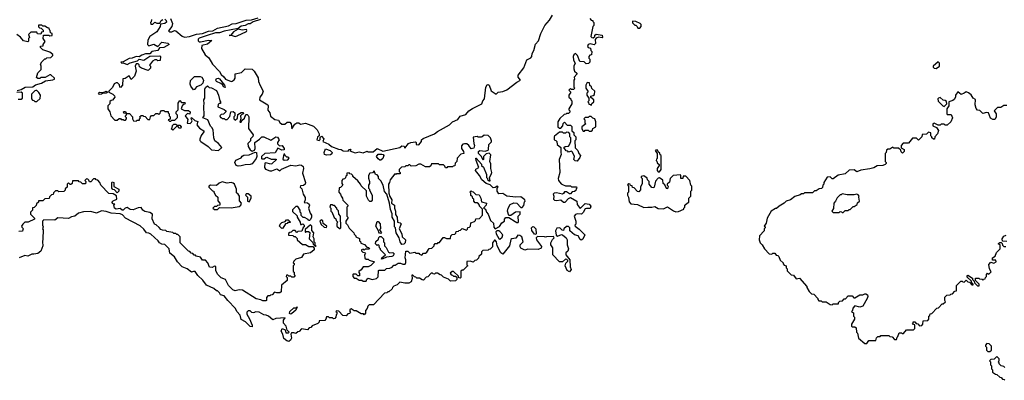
# Model space of a CAD drawing. Extents: x 2769579 to 2883812, y 684207 to 828660.
# Tile 275 of 505: x 2795272 to 2805201, y 792370 to 796004. Entities that reach past the tile are written whole.
import ezdxf

# ---------------------------------------------------------------- set-up
doc = ezdxf.new("R2010")
doc.units = 0

msp = doc.modelspace()

# ---------------------------------------------------------------- linework, layer by layer
at = {"layer": '0CON02XD'}
for points in [[(2796792, 796015), (2796814, 795965), (2796806.7, 795935), (2796771.7, 795891.7), (2796783, 795883), (2796805, 795882.5), (2796833.6, 795896.4), (2796845, 795893.3), (2796909.5, 795839.5), (2796935, 795828), (2796985, 795834), (2797055, 795860), (2797115, 795865.8), (2797175, 795888.6), (2797218.6, 795891.4), (2797265, 795919.2), (2797376.8, 795943.2), (2797415, 795964), (2797455, 795967.5), (2797555, 795998), (2797608.3, 796001.7), (2797675, 796022.5)], [(2797700, 796005), (2797626, 795984), (2797595.9, 795964.1), (2797575, 795961.2), (2797544.1, 795945.9), (2797505, 795940), (2797473.3, 795916.7), (2797335, 795889.4), (2797285, 795872.9), (2797245, 795871.4), (2797163.8, 795843.8), (2797081.7, 795818.3), (2797072.7, 795807.3), (2797072.7, 795792.7), (2797082.3, 795782.3), (2797095, 795780), (2797175, 795797.5), (2797210, 795795), (2797165, 795756.2), (2797110, 795745), (2797106.7, 795715), (2797140.9, 795650.9), (2797180.5, 795620.5), (2797214.4, 795554.4), (2797285, 795483.3), (2797303.1, 795453.1), (2797329.7, 795429.7), (2797345.8, 795405.8), (2797405, 795380), (2797415, 795383.3), (2797435, 795396.7), (2797445.9, 795414.1), (2797445, 795460), (2797508.3, 795471.7), (2797545, 795510), (2797617, 795507), (2797637, 795487), (2797677, 795417), (2797680.7, 795380.7), (2797695, 795340), (2797727.5, 795285), (2797717.5, 795255), (2797692.5, 795225), (2797690, 795195), (2797773.3, 795145), (2797778.8, 795135), (2797773.8, 795093.8), (2797792.5, 795065), (2797801.7, 795031.7), (2797845, 794998.8), (2797880, 794990), (2797895, 794966.7), (2797915, 794951.2), (2797945, 794951.2), (2797968.3, 794971.7), (2797995, 794972), (2798008, 794955), (2798015, 794903.3), (2798045, 794951.2), (2798065, 794963.8), (2798085, 794963.3), (2798105, 794952.5), (2798155, 794960), (2798235, 794930), (2798270, 794895), (2798290, 794855), (2798290, 794835), (2798275, 794820), (2798267.5, 794795), (2798292.5, 794787.5), (2798301.7, 794798.3), (2798302.5, 794817.5), (2798315, 794830), (2798340, 794805), (2798330, 794775), (2798389.2, 794749.2), (2798415, 794726.7), (2798485, 794700), (2798515, 794697.5), (2798535, 794683.8), (2798585, 794680), (2798590, 794695), (2798605, 794700), (2798610, 794695), (2798601.7, 794681.7), (2798655, 794662.5), (2798695, 794672.5), (2798735, 794661.2), (2798775, 794680), (2798785, 794673.3), (2798835, 794673.3), (2798875, 794706.2), (2798935, 794678), (2799105, 794717.5), (2799125, 794732.5), (2799148.3, 794728.3), (2799155, 794710), (2799192.5, 794755), (2799215, 794766.7), (2799261.7, 794771.7), (2799270, 794765), (2799270, 794745), (2799295, 794743.8), (2799322.5, 794775), (2799322.5, 794795), (2799341.7, 794808.3), (2799455, 794853.3), (2799485, 794877.5), (2799606.2, 794943.8), (2799635.9, 794974.1), (2799690.3, 794999.7), (2799715, 795031.2), (2799770.5, 795049.5), (2799802.5, 795085), (2799839.3, 795110.7), (2799933.3, 795155), (2799943.3, 795185), (2799958.8, 795205), (2799973.3, 795325), (2799985, 795348), (2799995, 795350.8), (2800005.5, 795345.5), (2800025, 795287.5), (2800075, 795253.3), (2800096.4, 795273.6), (2800145, 795280), (2800185, 795298.8), (2800283.9, 795376.1), (2800322.5, 795395), (2800300, 795425), (2800297.5, 795445), (2800355, 795520), (2800385, 795600), (2800425, 795620), (2800437, 795633), (2800440, 795665), (2800457, 795693), (2800473, 795757), (2800505, 795790), (2800527.5, 795865), (2800567.5, 795945), (2800615, 796000), (2800645, 796050)], [(2801020, 796015), (2801035, 796000), (2801050, 795995), (2801050, 795985), (2801060, 795975), (2801060, 795945), (2801050, 795935), (2801032.5, 795835), (2801040, 795825), (2801055, 795822.5), (2801070, 795835), (2801072.5, 795847.5), (2801085, 795860), (2801145, 795847.5), (2801147.5, 795825), (2801145, 795820), (2801107, 795827), (2801083.3, 795816.7), (2801076.4, 795803.6), (2801077, 795763), (2801065, 795750), (2801025, 795762.5), (2801003.3, 795755), (2800997.5, 795735), (2801003.3, 795723.3), (2801028.3, 795718.3), (2801030, 795695), (2801040, 795685), (2801038.3, 795651.7), (2801021.7, 795648.3), (2801010, 795635), (2801010, 795615), (2801020, 795605), (2801020, 795575), (2801008.3, 795561.7), (2800985, 795560), (2800965, 795580), (2800921.7, 795581.7), (2800897.5, 795645), (2800875, 795663.3), (2800858.3, 795651.7), (2800853.8, 795635), (2800856.4, 795596.4), (2800872.5, 795565), (2800860, 795535), (2800859.3, 795509.3), (2800867.5, 795485), (2800890, 795465), (2800890, 795455), (2800862.5, 795425), (2800867.5, 795405), (2800860, 795395), (2800860, 795325), (2800870, 795315), (2800855, 795300), (2800835, 795300), (2800825, 795310), (2800810, 795295), (2800830, 795275), (2800810, 795245), (2800810, 795225), (2800828.3, 795208.3), (2800830, 795195), (2800840, 795185), (2800840, 795155), (2800810, 795105), (2800810, 795095), (2800820, 795085), (2800818.3, 795071.7), (2800805, 795060), (2800785, 795060), (2800778.3, 795051.7), (2800761.7, 795048.3), (2800720, 795010), (2800697.5, 794975), (2800700, 794925), (2800715, 794910), (2800728.3, 794911.7), (2800750, 794935), (2800753, 794957), (2800765, 794970), (2800791.7, 794941.7), (2800825, 794940), (2800838.3, 794928.3), (2800840, 794885), (2800858.3, 794868.3), (2800860, 794845), (2800880, 794825), (2800880, 794795), (2800870, 794785), (2800873, 794713), (2800900, 794685), (2800910, 794655), (2800927, 794637), (2800920, 794615), (2800895, 794580), (2800871.7, 794581.7), (2800860, 794595), (2800867, 794627), (2800845, 794670), (2800835, 794680), (2800805, 794670), (2800798.3, 794678.3), (2800781.7, 794681.7), (2800760, 794715), (2800773, 794727), (2800805, 794730), (2800817, 794743), (2800830, 794775), (2800830, 794815), (2800820, 794825), (2800820, 794855), (2800808.3, 794868.3), (2800785, 794870), (2800775, 794860), (2800755, 794860), (2800745, 794870), (2800715, 794870), (2800665, 794830), (2800660, 794825), (2800660, 794795), (2800678.3, 794788.3), (2800687, 794777), (2800690, 794745), (2800730, 794715), (2800727.5, 794665), (2800732.5, 794645), (2800713.3, 794595), (2800720, 794465), (2800703.3, 794405), (2800706.7, 794385), (2800730.7, 794350.7), (2800745, 794342.5), (2800775, 794330), (2800825, 794330), (2800835, 794320), (2800885, 794320), (2800890, 794305), (2800881.7, 794298.3), (2800878.3, 794281.7), (2800867, 794273), (2800841.7, 794268.3), (2800825, 794250), (2800815, 794250), (2800785, 794270), (2800765, 794270), (2800756.4, 794253.6), (2800745, 794247.5), (2800685, 794260), (2800663, 794257), (2800650, 794245), (2800657.5, 794225), (2800653.8, 794195), (2800664.4, 794184.4), (2800685, 794180.8), (2800729.3, 794189.3), (2800756.4, 794166.4), (2800773.6, 794163.6), (2800807, 794203), (2800825, 794212.5), (2800890, 794175), (2800893, 794143), (2800923, 794103), (2800975, 794152.5), (2801015.9, 794145.9), (2801031.2, 794125), (2801025, 794102.5), (2800987, 794103), (2800973.6, 794096.4), (2800955, 794060), (2800937, 794043), (2800895, 794047.5), (2800875, 794042.5), (2800862.5, 794025), (2800880, 793975), (2800880, 793945), (2800870, 793935), (2800871.7, 793921.7), (2800915, 793892.5), (2800970, 793835), (2800949.3, 793790.7), (2800935, 793782.5), (2800925, 793787.5), (2800905, 793827.5), (2800865, 793836.2), (2800820, 793875), (2800820, 793905), (2800805, 793920), (2800785, 793920), (2800760, 793895), (2800755, 793880), (2800741.7, 793881.7), (2800717, 793907), (2800687, 793903), (2800673.3, 793875), (2800681.7, 793831.7), (2800695, 793823.3), (2800735, 793840), (2800746.7, 793835), (2800781.2, 793805), (2800793.3, 793785), (2800793.3, 793735), (2800806.7, 793695), (2800798.3, 793671.7), (2800780, 793655), (2800780, 793635), (2800820, 793585), (2800822.5, 793515), (2800832.5, 793485), (2800816.7, 793463.3), (2800792.5, 793475), (2800773.3, 793525), (2800778.3, 793551.7), (2800798.3, 793571.7), (2800798.3, 793578.3), (2800788.3, 793588.3), (2800775, 793590), (2800745, 793562.5), (2800715, 793563.8), (2800646.7, 793635), (2800647.5, 793705), (2800627.5, 793735), (2800627.5, 793755), (2800645, 793790), (2800660, 793805), (2800655, 793820), (2800585, 793817.5), (2800575, 793812.5), (2800565, 793817.5), (2800495, 793820), (2800480, 793805), (2800482.5, 793785), (2800535, 793720), (2800529.5, 793700.5), (2800501.7, 793688.3), (2800395, 793692.5), (2800365, 793682.5), (2800325, 793702.5), (2800320, 793715), (2800320, 793735), (2800350, 793765), (2800336.7, 793815), (2800315, 793830), (2800295, 793832.5), (2800275, 793802.5), (2800233.6, 793796.4), (2800225, 793790), (2800212, 793725), (2800145, 793640), (2800122.5, 793655), (2800087.5, 793725), (2800080, 793765), (2800065, 793782.5), (2800058.3, 793781.7), (2800040, 793755), (2800040, 793715), (2800015, 793690), (2800001.7, 793688.3), (2799995, 793680), (2799941.7, 793678.3), (2799930, 793665), (2799928.3, 793641.7), (2799901.7, 793618.3), (2799898.3, 793601.7), (2799878.3, 793581.7), (2799861.7, 793578.3), (2799845, 793560), (2799815, 793570), (2799781.7, 793568.3), (2799780, 793535), (2799790, 793525), (2799785, 793520)], [(2795245, 795290), (2795285, 795300), (2795325.8, 795324.2), (2795405, 795326.7), (2795432.3, 795347.7), (2795490, 795365), (2795532, 795388), (2795605, 795396.7), (2795622.5, 795405), (2795622.5, 795415), (2795585, 795450), (2795575, 795450), (2795527, 795423), (2795485, 795420), (2795475, 795410), (2795455, 795410), (2795442.5, 795422.5), (2795455, 795470), (2795487.5, 795502.5), (2795487.5, 795535), (2795480, 795555), (2795495, 795580), (2795525, 795610), (2795535, 795610), (2795545, 795620), (2795585, 795622.5), (2795607.5, 795645), (2795607.5, 795655), (2795575, 795677.5), (2795505, 795700), (2795480, 795725), (2795481.7, 795738.3), (2795508.3, 795741.7), (2795510, 795755), (2795530, 795785), (2795510, 795815), (2795511.7, 795848.3), (2795565, 795850), (2795575, 795840), (2795600, 795845), (2795600, 795865), (2795581.7, 795871.7), (2795580, 795895), (2795571.7, 795901.7), (2795568.3, 795918.3), (2795551.7, 795921.7), (2795525, 795940), (2795505, 795940), (2795495, 795950), (2795461.7, 795948.3), (2795461.7, 795931.7), (2795471.7, 795921.7), (2795488.3, 795918.3), (2795508.3, 795898.3), (2795508.3, 795881.7), (2795491.7, 795878.3), (2795485, 795860), (2795451.7, 795861.7), (2795445, 795880), (2795385, 795880), (2795360, 795855), (2795370, 795825), (2795360, 795815), (2795361.7, 795788.3), (2795355, 795782.5), (2795310, 795790), (2795279.3, 795829.3), (2795243.6, 795853.6)], [(2796735, 796010), (2796750, 795995), (2796751.7, 795978.3), (2796735, 795967.5), (2796691.7, 795958.3), (2796687.5, 795935), (2796655, 795882.5), (2796582.5, 795835), (2796563, 795797), (2796560, 795755), (2796575, 795740), (2796625, 795757.5), (2796665, 795732.5), (2796705, 795777.5), (2796767, 795767), (2796780, 795755), (2796725.7, 795724.3), (2796680, 795720), (2796665, 795692.5), (2796605, 795683.8), (2796585, 795660), (2796538.8, 795661.2), (2796502.1, 795647.9), (2796475, 795630), (2796445, 795634.2), (2796405, 795617.5), (2796375, 795614), (2796315, 795580), (2796292.5, 795575), (2796300, 795565), (2796315, 795570), (2796355, 795552.5), (2796385, 795570), (2796458.8, 795591.2), (2796475, 795607.5), (2796525, 795597.5), (2796585, 795637.5), (2796685, 795640), (2796690, 795635), (2796688.3, 795591.7), (2796665, 795590), (2796655, 795600), (2796635, 795600), (2796610, 795585), (2796580, 795545), (2796590, 795535), (2796590, 795515), (2796567.5, 795492.5), (2796500, 795515), (2796480.7, 795530.7), (2796475, 795550), (2796465, 795560), (2796445, 795560), (2796437.5, 795535), (2796447, 795487), (2796430, 795435), (2796395, 795400), (2796375, 795440), (2796335, 795412.5), (2796311.7, 795408.3), (2796310, 795345), (2796288.3, 795321.7), (2796280, 795325), (2796278.3, 795348.3), (2796257, 795367), (2796243, 795367), (2796223.6, 795356.4), (2796208.3, 795321.7), (2796170, 795285), (2796170, 795275), (2796210, 795255), (2796227, 795237), (2796230, 795225), (2796208.3, 795191.7), (2796195, 795190), (2796181.7, 795178.3), (2796180, 795155), (2796160, 795135), (2796160, 795105), (2796180, 795075), (2796190, 795035), (2796231.7, 794991.7), (2796255, 794990), (2796275, 795010), (2796288.3, 795008.3), (2796295, 795000), (2796315, 795000), (2796325, 794990), (2796338.3, 794991.7), (2796350, 795005), (2796350, 795015), (2796340, 795025), (2796340, 795035), (2796350, 795045), (2796350, 795060), (2796321.7, 795061.7), (2796320, 795075), (2796325, 795080), (2796338.3, 795078.3), (2796350, 795060), (2796378.3, 795058.3), (2796410, 795025), (2796410, 795005), (2796420, 794985), (2796445, 794980), (2796455, 794990), (2796478.3, 794991.7), (2796480, 795005), (2796490, 795015), (2796480, 795025), (2796495, 795040), (2796515, 795040), (2796521.7, 795031.7), (2796538.3, 795028.3), (2796565, 795000), (2796585, 795000), (2796590, 795025), (2796602.5, 795037.5), (2796625, 795040), (2796645, 795060), (2796665, 795060), (2796675, 795050), (2796688.3, 795061.7), (2796690, 795075), (2796701.7, 795088.3), (2796725, 795090), (2796735, 795080), (2796768.3, 795078.3), (2796770, 795065), (2796780, 795055), (2796780, 795035), (2796790, 795025), (2796788.3, 795001.7), (2796770, 794995), (2796781.7, 794981.7), (2796795, 794980), (2796805, 794990), (2796837, 794993), (2796861.7, 795018.3), (2796861.7, 795041.7), (2796850, 795055), (2796850, 795075), (2796870, 795095), (2796868.3, 795161.7), (2796885, 795190), (2796905, 795170), (2796935, 795170), (2796940, 795165), (2796938.3, 795151.7), (2796921.7, 795148.3), (2796910, 795135), (2796900, 795105), (2796935, 795090), (2796975, 795090), (2796990, 795075), (2796988.3, 795051.7), (2796965, 795060), (2796940, 795035), (2796967, 794997), (2796961.7, 794961.7), (2796991.7, 794958.3), (2797005, 794970), (2797010, 794985), (2797000, 795005), (2797005, 795020), (2797037.5, 794987.5), (2797068.3, 794978.3), (2797057.5, 794945), (2797085, 794910), (2797130, 794885), (2797130, 794875), (2797101.7, 794838.3), (2797088.3, 794801.7), (2797088.3, 794788.3), (2797097, 794777), (2797172.5, 794725), (2797205, 794692.5), (2797275, 794687.5), (2797310, 794715), (2797276.4, 794756.4), (2797240, 794785), (2797230, 794815), (2797222.5, 794895), (2797209.3, 794919.3), (2797195, 794930), (2797170, 794995), (2797120, 795015), (2797132.5, 795035), (2797127.5, 795135), (2797132.5, 795155), (2797130, 795195), (2797140, 795215), (2797140, 795305), (2797145, 795320), (2797165, 795337.5), (2797181.7, 795321.7), (2797207, 795317), (2797255, 795290), (2797277.5, 795245), (2797290, 795185), (2797297.5, 795175), (2797295, 795160), (2797281.7, 795158.3), (2797271.7, 795148.3), (2797270, 795125), (2797335, 795100), (2797350, 795085), (2797350, 795075), (2797328.3, 795051.7), (2797305, 795050), (2797290, 795035), (2797295, 795020), (2797305, 795020), (2797315, 795010), (2797335, 795010), (2797345, 795000), (2797365, 795000), (2797391.7, 795028.3), (2797400, 795075), (2797425, 795080), (2797440, 795065), (2797440, 795035), (2797430, 795025), (2797430, 795005), (2797445, 794990), (2797467, 795013), (2797471.7, 795048.3), (2797505, 795070), (2797525, 795070), (2797530, 795055), (2797511.7, 795048.3), (2797500, 795035), (2797502.5, 795005), (2797492.5, 794972.5), (2797505, 794970), (2797511.7, 794988.3), (2797538.3, 795011.7), (2797551.7, 795048.3), (2797565, 795050), (2797575, 795040), (2797582.5, 795025), (2797578.3, 794908.3), (2797627.5, 794845), (2797623, 794827), (2797600, 794805), (2797600, 794785), (2797573.3, 794755), (2797576.7, 794725), (2797595, 794692.5), (2797615, 794680), (2797640, 794690), (2797647.5, 794705), (2797643, 794767), (2797689.3, 794800.7)], [(2796600, 796005), (2796598.3, 795981.7), (2796590, 795975), (2796595, 795960), (2796615, 795960), (2796635, 795980), (2796655, 795970), (2796685, 795970), (2796697.5, 795995), (2796715, 796006.7)], [(2801525, 795920), (2801537.5, 795935), (2801537.5, 795955), (2801530, 795965), (2801485, 795987.5), (2801451.7, 795988.3), (2801451.7, 795971.7), (2801475, 795950), (2801485, 795950), (2801500, 795935), (2801505, 795920), (2801525, 795920)], [(2797445, 795835.8), (2797465, 795842.5), (2797557.5, 795885), (2797562.5, 795895), (2797557.5, 795905), (2797515, 795900), (2797475, 795910), (2797427.5, 795882.5), (2797400, 795850), (2797383.6, 795843.6), (2797405, 795850), (2797445, 795835.8)], [(2804515, 795513.3), (2804547.5, 795535), (2804547, 795567), (2804535, 795580), (2804483.3, 795535), (2804482.5, 795525), (2804492.5, 795515), (2804515, 795513.3)], [(2797025, 795297.5), (2796996.7, 795335), (2796990, 795355), (2796995, 795390), (2797035, 795432.5), (2797093, 795433), (2797110, 795425), (2797126.1, 795396.1), (2797118.8, 795365), (2797097.5, 795345), (2797055, 795326.7), (2797035, 795300), (2797025, 795297.5)], [(2797345, 795322.5), (2797330, 795325), (2797317, 795347), (2797300.5, 795360.5), (2797255, 795381.2), (2797248, 795395), (2797255, 795410), (2797274.1, 795415.9), (2797287.6, 795407.6), (2797336.7, 795345), (2797345, 795322.5)], [(2801035, 795140), (2801041.7, 795158.3), (2801060, 795175), (2801060, 795195), (2801031.7, 795221.7), (2801030, 795235), (2801055, 795240), (2801068.3, 795251.7), (2801070, 795285), (2801041.7, 795311.7), (2801038.3, 795328.3), (2801021.7, 795341.7), (2801018.3, 795368.3), (2800995, 795370), (2800980, 795345), (2800980, 795315), (2801000, 795285), (2801000, 795275), (2800990, 795265), (2800990, 795245), (2801010, 795215), (2801010, 795185), (2801000, 795175), (2801008.3, 795168.3), (2801011.7, 795151.7), (2801028.3, 795148.3), (2801035, 795140)], [(2795256.4, 795203.6), (2795286.4, 795203.6), (2795300, 795215), (2795300, 795265), (2795285, 795272.5), (2795241.2, 795271.2)], [(2795445, 795180), (2795478.3, 795211.7), (2795480, 795245), (2795465, 795270), (2795445, 795290), (2795435, 795290), (2795423.6, 795286.4), (2795390, 795255), (2795390, 795205), (2795401.7, 795191.7), (2795415, 795190), (2795425, 795180), (2795445, 795180)], [(2796075, 795250), (2796067.5, 795265), (2796075, 795272.5), (2796115, 795270), (2796145, 795282.5), (2796160, 795275), (2796145, 795262.5), (2796108.3, 795261.7), (2796095, 795253.3), (2796075, 795250)], [(2805225, 795140), (2805195, 795140), (2805165, 795120), (2805131.7, 795118.3), (2805100, 795085), (2805120, 795055), (2805117, 795023), (2805105, 795000), (2805085, 794997.5), (2805060.5, 795010.5), (2805040, 795065), (2805022.5, 795067.5), (2804985, 795060), (2804955, 795090), (2804931.7, 795091.7), (2804918.3, 795108.3), (2804907.5, 795145), (2804910, 795200), (2804885, 795212.5), (2804866.4, 795246.4), (2804838.3, 795268.3), (2804815, 795276.7), (2804796.4, 795263.6), (2804765, 795250), (2804733, 795277), (2804710, 795245), (2804707, 795223), (2804695, 795200), (2804681.7, 795188.3), (2804640, 795175), (2804640, 795135), (2804620, 795105), (2804620, 795055), (2804625, 795050), (2804665, 795050), (2804677.5, 795015), (2804660, 794975), (2804625, 794940), (2804605, 794940), (2804595, 794950), (2804565, 794950), (2804555, 794940), (2804535, 794940), (2804495, 794960), (2804480, 794955), (2804480, 794935), (2804518.3, 794918.3), (2804537.5, 794887.5), (2804527, 794853), (2804500, 794825), (2804498.3, 794801.7), (2804485, 794800), (2804470, 794815), (2804470, 794825), (2804460, 794835), (2804460, 794865), (2804435, 794870), (2804415, 794850), (2804371.7, 794848.3), (2804370, 794825), (2804335, 794790), (2804315, 794810), (2804275, 794810), (2804235, 794760), (2804181.7, 794758.3), (2804160, 794735), (2804161.7, 794711.7), (2804190, 794695), (2804190, 794675), (2804175, 794660), (2804161.7, 794671.7), (2804158.3, 794688.3), (2804135, 794710), (2804085, 794710), (2804075, 794720), (2804045, 794700), (2804025, 794700), (2804011.7, 794688.3), (2804010, 794665), (2804000, 794655), (2804000, 794575), (2804010, 794565), (2804010, 794555), (2804000, 794545), (2803975, 794533.3), (2803918.3, 794531.7), (2803885, 794512.5), (2803845, 794500), (2803755, 794487.5), (2803715, 794472.5), (2803685, 794490), (2803635, 794487.5), (2803595, 794450), (2803525, 794437.5), (2803475, 794400), (2803465, 794400), (2803445, 794420), (2803415, 794417.5), (2803380, 794365), (2803380, 794345), (2803370, 794335), (2803367, 794313), (2803358.3, 794301.7), (2803335, 794300), (2803305, 794280), (2803285, 794280), (2803265, 794260), (2803185, 794260), (2803175, 794250), (2803155, 794250), (2803141.7, 794238.3), (2803088.3, 794221.7), (2803045, 794190), (2803000, 794175), (2802980, 794155), (2802930, 794125), (2802905, 794100), (2802895, 794100), (2802850, 794075), (2802810, 794005), (2802800, 793955), (2802780, 793925), (2802790, 793915), (2802790, 793905), (2802780, 793895), (2802780, 793875), (2802733, 793827), (2802727.5, 793785), (2802740, 793755), (2802760, 793735), (2802782.5, 793695), (2802830, 793645), (2802855, 793642.5), (2802865, 793650), (2802885, 793650), (2802901.7, 793631.7), (2802918.3, 793628.3), (2802928.3, 793618.3), (2802941.7, 793581.7), (2802970, 793555), (2802970, 793545), (2802981.7, 793531.7), (2803000, 793525), (2803000, 793505), (2803010, 793495), (2803011.7, 793471.7), (2803051.7, 793431.7), (2803075, 793430), (2803103, 793393), (2803135, 793400), (2803210, 793315), (2803210, 793305), (2803233.6, 793263.6), (2803255, 793242.5), (2803278.3, 793238.3), (2803320, 793195), (2803320, 793185), (2803331.7, 793171.7), (2803355, 793170), (2803365, 793160), (2803405, 793160), (2803443, 793133), (2803465, 793130), (2803475, 793140), (2803528.3, 793141.7), (2803530, 793155), (2803541.7, 793168.3), (2803568.3, 793171.7), (2803585, 793190), (2803598.3, 793191.7), (2803625, 793220), (2803665, 793220), (2803681.7, 793201.7), (2803695, 793200), (2803745, 793230), (2803775, 793232.5), (2803795, 793242.5), (2803805, 793242.5), (2803820.7, 793230.7), (2803823.3, 793215), (2803816.7, 793195), (2803773, 793117), (2803745, 793107.5), (2803695, 793120), (2803673, 793097), (2803670, 793075), (2803660, 793065), (2803678.3, 793048.3), (2803680, 793015), (2803690, 793005), (2803690, 792985), (2803660, 792935), (2803660, 792915), (2803665, 792910), (2803695, 792910), (2803708.3, 792898.3), (2803710, 792855), (2803720, 792845), (2803730, 792795), (2803795, 792740), (2803815, 792740)], [(2804595, 795130), (2804620, 795155), (2804618.3, 795178.3), (2804605, 795190), (2804583, 795193), (2804555, 795220), (2804537.5, 795215), (2804531.2, 795205), (2804535, 795182.5), (2804580, 795135), (2804595, 795130)], [(2801035, 794880), (2801048.3, 794891.7), (2801051.7, 794908.3), (2801080, 794925), (2801080, 794975), (2801070, 795005), (2801051.7, 795011.7), (2801035, 795030), (2801015, 795030), (2801005, 795020), (2800975, 795020), (2800960, 795005), (2800970, 794995), (2800970, 794965), (2800980, 794955), (2800940, 794925), (2800940, 794905), (2800955, 794880), (2800968.3, 794881.7), (2800975, 794890), (2801005, 794890), (2801015, 794880), (2801035, 794880)], [(2796815, 794892.5), (2796800, 794905), (2796810, 794915), (2796811.7, 794938.3), (2796825, 794950), (2796845, 794950), (2796855, 794940), (2796885, 794940), (2796900, 794925), (2796898.3, 794911.7), (2796875, 794910), (2796868.3, 794928.3), (2796855, 794930), (2796815, 794892.5)], [(2797689.3, 794800.7), (2797715, 794822.5), (2797735, 794822.5), (2797805, 794790), (2797855, 794822.5), (2797871.7, 794821.7), (2797887.5, 794795), (2797870, 794765), (2797871.7, 794751.7), (2797892.5, 794732.5), (2797920, 794735), (2797940, 794705), (2797938.3, 794691.7), (2797915, 794690), (2797875, 794710), (2797847, 794663), (2797743, 794657), (2797710, 794625), (2797710, 794605), (2797715, 794602.5), (2797737, 794603), (2797753, 794617), (2797765, 794617.5), (2797807, 794597), (2797855, 794600), (2797860, 794595), (2797815, 794550), (2797805, 794547.5), (2797755, 794562.5), (2797745, 794557.5), (2797738.8, 794515), (2797749.3, 794499.3), (2797795, 794482.5), (2797815, 794482.5), (2797865, 794502.5), (2797895, 794482.5), (2797913, 794497), (2798005, 794536.7), (2798055, 794531.2), (2798095, 794542), (2798115, 794537.5), (2798131.2, 794525), (2798133.8, 794505), (2798123, 794457), (2798152.5, 794365), (2798151.7, 794348.3), (2798135, 794332.5), (2798105, 794330), (2798100, 794315), (2798118.3, 794298.3), (2798130, 794245), (2798151.7, 794211.7), (2798151.7, 794188.3), (2798141.7, 794161.7), (2798175, 794160), (2798191.2, 794145), (2798193.8, 794135), (2798182.5, 794105), (2798200, 794055), (2798213.3, 794035), (2798213.3, 794015), (2798205, 793990), (2798195, 793980), (2798185, 793980), (2798179.3, 793989.3), (2798145, 794010), (2798131.7, 794011.7), (2798111.7, 794031.7), (2798110, 794055), (2798100, 794065), (2798100, 794085), (2798075, 794120), (2798055, 794120), (2798021.7, 794088.3), (2798021.7, 794071.7), (2798068.3, 794028.3), (2798070, 794015), (2798100, 793965), (2798101.7, 793941.7), (2798115, 793940), (2798128.3, 793948.3), (2798140, 793935), (2798140, 793915), (2798131.7, 793908.3), (2798118.3, 793871.7), (2798075, 793870), (2798065, 793860), (2798048.3, 793878.3), (2798025, 793880), (2798008.3, 793861.7), (2797995, 793860), (2797981.7, 793848.3), (2797981.7, 793831.7), (2798025, 793830), (2798035, 793820), (2798048.3, 793818.3), (2798068.3, 793798.3), (2798070, 793785), (2798125, 793740), (2798155, 793740), (2798188.3, 793718.3), (2798228.3, 793718.3), (2798241.7, 793701.7), (2798240, 793685), (2798205.9, 793654.1), (2798135, 793642.5), (2798113.6, 793606.4), (2798055, 793590), (2798035, 793570), (2798030, 793555), (2798038.3, 793548.3), (2798040, 793535), (2798030, 793525), (2798030, 793465), (2798038.3, 793458.3), (2798040, 793435), (2798050, 793425), (2798035, 793410), (2798015, 793410), (2798005, 793420), (2797985, 793420), (2797975, 793430), (2797961.7, 793428.3), (2797960, 793415), (2797970, 793405), (2797970, 793375), (2797911.7, 793328.3), (2797908.3, 793261.7), (2797895, 793250), (2797865, 793250), (2797842.5, 793257.5), (2797818.3, 793231.7), (2797801.7, 793228.3), (2797795, 793220), (2797775, 793220), (2797760, 793205), (2797760, 793175), (2797755, 793170), (2797725, 793170), (2797701.7, 793181.7), (2797655, 793190), (2797517, 793277), (2797485, 793282.5), (2797445, 793271.2), (2797420.6, 793280.6), (2797377, 793327), (2797346.4, 793386.4), (2797303, 793403), (2797265, 793440), (2797250, 793475), (2797248.3, 793518.3), (2797235, 793520), (2797211.7, 793508.3), (2797185, 793510), (2797170, 793555), (2797145, 793580), (2797115, 793580), (2797095, 793610), (2797051.7, 793621.7), (2797045, 793630), (2797031.7, 793631.7), (2797018.3, 793648.3), (2797001.7, 793651.7), (2796988.3, 793668.3), (2796975, 793670), (2796890, 793755), (2796890, 793815), (2796865, 793840), (2796855, 793840), (2796845, 793850), (2796825, 793850), (2796815, 793860), (2796755, 793870), (2796745, 793880), (2796713, 793883), (2796695, 793890), (2796678.3, 793908.3), (2796648.3, 793938.3), (2796630, 793945), (2796608.3, 793998.3), (2796610, 794045), (2796585, 794060), (2796535, 794070), (2796513.6, 794083.6), (2796495, 794110), (2796465, 794107.5), (2796415, 794087.5), (2796385, 794092.5), (2796355, 794110), (2796335, 794103.3), (2796315, 794086), (2796305, 794086), (2796285, 794100), (2796245, 794096.2), (2796227.5, 794105), (2796222.5, 794137.5), (2796230, 794145), (2796215, 794150), (2796200, 794165), (2796215, 794180), (2796250, 794195), (2796248.3, 794228.3), (2796215, 794250), (2796171.7, 794251.7), (2796090, 794335), (2796080, 794365), (2796058.3, 794388.3), (2796041.7, 794391.7), (2796035, 794400), (2796015, 794400), (2795988.3, 794371.7), (2795975, 794370), (2795968.3, 794388.3), (2795958.3, 794398.3), (2795945, 794400), (2795930, 794385), (2795940, 794375), (2795935, 794350), (2795905, 794350), (2795888.3, 794368.3), (2795871.7, 794371.7), (2795865, 794380), (2795805, 794380), (2795800, 794355), (2795788.3, 794341.7), (2795781.7, 794341.7), (2795765, 794360), (2795751.7, 794348.3), (2795750, 794315), (2795731.7, 794298.3), (2795730, 794285), (2795718.3, 794271.7), (2795665, 794270), (2795655, 794280), (2795631.7, 794278.3), (2795611.7, 794258.3), (2795608.3, 794241.7), (2795591.7, 794238.3), (2795571.7, 794218.3), (2795568.3, 794201.7), (2795525, 794200), (2795505, 794180), (2795461.7, 794178.3), (2795460, 794165), (2795441.7, 794148.3), (2795438.3, 794131.7), (2795418.3, 794111.7), (2795401.7, 794108.3), (2795400, 794085), (2795380, 794065), (2795380, 794045), (2795420, 794005), (2795420, 793995), (2795356.4, 793963.6), (2795325, 793963.3), (2795302.5, 793945), (2795290, 793925), (2795291.7, 793911.7), (2795310, 793895), (2795301.7, 793888.3), (2795298.3, 793871.7), (2795261.7, 793868.3)], [(2798765, 793370), (2798771.7, 793388.3), (2798785, 793400), (2798825, 793387.5), (2798870, 793395), (2798887, 793413), (2798890, 793475), (2798895, 793480), (2798955, 793480), (2798971.7, 793498.3), (2799005, 793500), (2799028.3, 793511.7), (2799045, 793530), (2799058.3, 793531.7), (2799088.3, 793551.7), (2799111.7, 793551.7), (2799135, 793540), (2799159.3, 793540.7), (2799166.1, 793556.1), (2799166.7, 793585), (2799160, 793605), (2799165, 793670), (2799185, 793670), (2799205, 793650), (2799255, 793660), (2799265, 793650), (2799295, 793650), (2799305, 793640), (2799327.5, 793632.5), (2799345, 793650), (2799365, 793650), (2799378.3, 793661.7), (2799401.7, 793698.3), (2799428.3, 793701.7), (2799450, 793725), (2799450, 793735), (2799461.7, 793748.3), (2799485, 793750), (2799491.7, 793758.3), (2799505, 793760), (2799541.7, 793808.3), (2799555, 793810), (2799575, 793800), (2799615, 793800), (2799620, 793825), (2799631.7, 793838.3), (2799658.3, 793841.7), (2799668.3, 793851.7), (2799671.7, 793868.3), (2799698.3, 793871.7), (2799701.7, 793878.3), (2799718.3, 793881.7), (2799735, 793900), (2799778.3, 793881.7), (2799788.3, 793891.7), (2799791.7, 793908.3), (2799808.3, 793911.7), (2799818.3, 793921.7), (2799821.7, 793958.3), (2799858.3, 793971.7), (2799868.3, 793981.7), (2799871.7, 793998.3), (2799908.3, 794001.7), (2799940, 794035), (2799940, 794095), (2799910, 794125), (2799910, 794135), (2799898.3, 794148.3), (2799885, 794160), (2799865, 794160), (2799850, 794175), (2799850, 794195), (2799841.7, 794201.7), (2799838.3, 794218.3), (2799821.7, 794231.7), (2799820, 794255), (2799810, 794265), (2799825, 794280), (2799831.7, 794271.7), (2799845, 794270), (2799871.7, 794241.7), (2799905, 794240), (2799922.5, 794205), (2799930, 794170), (2799977.5, 794155), (2799976.7, 794135), (2799950, 794105), (2799967.5, 794095), (2799980, 794065), (2799995.9, 794045.9), (2800020.8, 793980.8), (2800050, 793955), (2800053.8, 793913.8), (2800065, 793897.5), (2800109.7, 793920.3), (2800135, 793957.5), (2800160, 793975), (2800160, 793995), (2800175, 794010), (2800205, 794010), (2800269.3, 793969.3), (2800285, 793960), (2800298.3, 793961.7), (2800301.7, 793968.3), (2800300, 794025), (2800320, 794045), (2800318.3, 794068.3), (2800270, 794065), (2800225, 794030), (2800205, 794030), (2800190, 794075), (2800196.1, 794103.9), (2800217, 794143), (2800255, 794158.8), (2800286.2, 794156.2), (2800325, 794110), (2800338.3, 794111.7), (2800357, 794133), (2800363, 794167), (2800370, 794175), (2800365, 794190), (2800325, 794220), (2800275, 794216), (2800185, 794226.2), (2800145, 794253.3), (2800105, 794250), (2800087, 794277), (2800087.5, 794305), (2800098.3, 794318.3), (2800085, 794327.5), (2800067, 794313), (2800045, 794310), (2800015, 794341.2), (2799975, 794352.5), (2799930.7, 794390.7), (2799907.5, 794435), (2799867.5, 794485), (2799870.7, 794499.3), (2799903.3, 794515), (2799873.3, 794585), (2799870, 794610), (2799875, 794610), (2799928.3, 794548.3), (2799930, 794535), (2799948.8, 794518.8), (2799977.5, 794445), (2799980, 794415), (2799990, 794405), (2799990, 794395), (2800005, 794380), (2800015, 794380), (2800010, 794415), (2800027, 794443), (2800032.5, 794465), (2800022.5, 794505), (2800021.7, 794551.7), (2800013.3, 794575), (2800021.7, 794641.7), (2800005, 794657.5), (2799975, 794652.5), (2799950, 794625), (2799950, 794595), (2799945, 794590), (2799930, 794625), (2799900, 794655), (2799900, 794675), (2799913, 794687), (2799965, 794680), (2799995, 794690), (2800000, 794695), (2800003, 794747), (2800015, 794760), (2800028.3, 794771.7), (2800030, 794785), (2800020, 794815), (2799997, 794837), (2799955, 794840), (2799937, 794823), (2799925, 794820), (2799895, 794820), (2799885, 794827.5), (2799845, 794820), (2799850, 794755), (2799857.5, 794735), (2799850, 794710), (2799825, 794703.3), (2799802.5, 794735), (2799781.7, 794751.7), (2799756.1, 794753.9), (2799741.2, 794748.8), (2799728.3, 794731.7), (2799727, 794707), (2799747.5, 794675), (2799750, 794655), (2799721.7, 794648.3), (2799681.7, 794608.3), (2799680, 794575), (2799661.7, 794558.3), (2799658.3, 794531.7), (2799641.7, 794528.3), (2799635, 794520), (2799585, 794520), (2799578.3, 794511.7), (2799565, 794510), (2799558.3, 794528.3), (2799545, 794540), (2799505, 794540), (2799495, 794550), (2799425, 794550), (2799418.3, 794531.7), (2799405, 794520), (2799365, 794520), (2799317, 794547), (2799295, 794547.5), (2799265, 794530), (2799218.3, 794528.3), (2799205, 794540), (2799195, 794540), (2799187, 794533), (2799165, 794530), (2799155, 794520), (2799121.7, 794518.3), (2799100, 794495), (2799100, 794475), (2799110, 794465), (2799108.3, 794451.7), (2799075, 794450), (2799065, 794442.5), (2799055, 794450), (2799008.3, 794391.7), (2799002.5, 794365), (2798990, 794345), (2798992.5, 794255), (2799003.3, 794223.3), (2799025, 794190), (2799022.5, 794155), (2799050, 794135), (2799051.2, 794105), (2799061.2, 794075), (2799060.7, 794040.7), (2799078.8, 794015), (2799083, 793963), (2799107, 793957), (2799117, 793947), (2799100, 793895), (2799126.4, 793846.4), (2799127.5, 793815), (2799162.5, 793785), (2799160, 793755), (2799147, 793743), (2799125, 793737.5), (2799107.5, 793765), (2799097.5, 793805), (2799067.5, 793855), (2799060, 793905), (2799052.5, 793915), (2799050, 793975), (2799027.5, 794015), (2799026.4, 794046.4), (2799011.7, 794091.7), (2799002.5, 794155), (2798972.5, 794245), (2798952, 794272), (2798937.5, 794335), (2798915, 794380), (2798890, 794405), (2798890, 794425), (2798875, 794440), (2798860, 794445), (2798845, 794480), (2798828.3, 794461.7), (2798801.7, 794458.3), (2798787.5, 794435), (2798788.3, 794408.3), (2798800, 794375), (2798800, 794355), (2798790, 794335), (2798790, 794305), (2798800, 794295), (2798800, 794285), (2798827.5, 794235), (2798827.5, 794185), (2798817, 794173), (2798803, 794173), (2798790, 794185), (2798770, 794225), (2798768.3, 794278.3), (2798715, 794330), (2798710, 794345), (2798680, 794380), (2798630, 794425), (2798630, 794435), (2798618.3, 794448.3), (2798601.7, 794451.7), (2798595, 794460), (2798571.7, 794458.3), (2798570, 794435), (2798561.7, 794428.3), (2798558.3, 794411.7), (2798548.3, 794401.7), (2798531.7, 794398.3), (2798520, 794385), (2798520, 794355), (2798530, 794335), (2798508.3, 794311.7), (2798491.7, 794308.3), (2798490, 794265), (2798507, 794247), (2798512.5, 794225), (2798527, 794207), (2798530, 794185), (2798580, 794135), (2798580, 794125), (2798570, 794115), (2798570, 794025), (2798580, 794015), (2798580, 794005), (2798560, 793975), (2798560, 793955), (2798577, 793937), (2798593.6, 793903.6), (2798640, 793855), (2798643, 793843), (2798660, 793825), (2798660, 793815), (2798698.3, 793798.3), (2798700, 793775), (2798708.3, 793768.3), (2798711.7, 793751.7), (2798748.3, 793738.3), (2798771.7, 793711.7), (2798788.3, 793708.3), (2798798.3, 793698.3), (2798795, 793690), (2798755, 793690), (2798745, 793680), (2798735, 793690), (2798720, 793685), (2798720, 793675), (2798731.7, 793661.7), (2798748.3, 793658.3), (2798760, 793645), (2798750, 793635), (2798751.7, 793601.7), (2798765, 793590), (2798785, 793590), (2798795, 793580), (2798850, 793565), (2798814.3, 793525.7), (2798785, 793514.2), (2798735, 793512.5), (2798715, 793482.5), (2798692.5, 793465), (2798690, 793455), (2798700, 793445), (2798698.3, 793421.7), (2798681.7, 793421.7), (2798665, 793440), (2798635, 793440), (2798630, 793435), (2798630, 793415), (2798645, 793400), (2798665, 793400), (2798695, 793380), (2798721.7, 793378.3), (2798735, 793370), (2798765, 793370)], [(2797475, 794528), (2797456.1, 794536.1), (2797441.2, 794565), (2797450, 794590), (2797505, 794612.5), (2797515, 794627.5), (2797532, 794638), (2797586.1, 794643.9), (2797645, 794670), (2797660, 794665), (2797662.5, 794625), (2797656.7, 794605), (2797615, 794552.5), (2797595, 794543.3), (2797545, 794542), (2797505, 794532.5), (2797475, 794528)], [(2797938.3, 794588.3), (2797975, 794592.5), (2797988.3, 794608.3), (2797978.3, 794618.3), (2797965, 794620), (2797950, 794635), (2797945, 794650), (2797935, 794650), (2797925, 794600), (2797938.3, 794588.3)], [(2798365, 794640), (2798347, 794647), (2798341.2, 794665), (2798355, 794702.5), (2798402.5, 794685), (2798422.5, 794665), (2798419.3, 794650.7), (2798405, 794643.3), (2798365, 794640)], [(2798915, 794587.5), (2798905, 794587.5), (2798885, 794601.2), (2798868.8, 794625), (2798885, 794648.8), (2798925, 794650), (2798936.2, 794646.2), (2798942.5, 794635), (2798932.5, 794605), (2798915, 794587.5)], [(2801725, 794470), (2801740, 794495), (2801740, 794635), (2801731.7, 794641.7), (2801728.3, 794658.3), (2801711.7, 794671.7), (2801708.3, 794688.3), (2801685, 794690), (2801680, 794685), (2801700, 794655), (2801700, 794605), (2801691.7, 794598.3), (2801690, 794585), (2801698.3, 794578.3), (2801701.7, 794561.7), (2801720, 794545), (2801720, 794535), (2801700, 794505), (2801700, 794485), (2801711.7, 794471.7), (2801725, 794470)], [(2801889.3, 794069.3), (2801915, 794070), (2801970, 794095), (2801970, 794105), (2801980, 794115), (2801980, 794135), (2802005, 794160), (2802018.3, 794161.7), (2802020, 794205), (2802040, 794225), (2802040, 794275), (2802050, 794285), (2802050, 794325), (2802040, 794335), (2802030, 794385), (2801988.3, 794428.3), (2801961.7, 794428.3), (2801960, 794405), (2801945, 794402.5), (2801940, 794405), (2801940, 794435), (2801935, 794440), (2801860, 794435), (2801832.5, 794405), (2801823.6, 794366.4), (2801800, 794345), (2801800, 794335), (2801810, 794325), (2801805, 794300), (2801793.6, 794303.6), (2801778.3, 794338.3), (2801761.7, 794351.7), (2801758.3, 794388.3), (2801725, 794410), (2801711.7, 794408.3), (2801681.7, 794378.3), (2801670, 794315), (2801665, 794310), (2801645, 794312.5), (2801620, 794345), (2801620, 794375), (2801601.7, 794391.7), (2801598.3, 794408.3), (2801565, 794430), (2801540, 794425), (2801540, 794415), (2801550, 794405), (2801550, 794355), (2801533.6, 794316.4), (2801531.7, 794288.3), (2801515, 794270), (2801501.7, 794271.7), (2801468.3, 794308.3), (2801451.7, 794311.7), (2801448.3, 794328.3), (2801431.7, 794331.7), (2801428.3, 794348.3), (2801415, 794350), (2801401.7, 794338.3), (2801410, 794325), (2801410, 794265), (2801400, 794255), (2801400, 794235), (2801410, 794215), (2801418.3, 794168.3), (2801435, 794147.5), (2801501.7, 794141.7), (2801565, 794110), (2801606.4, 794116.4), (2801645, 794113.3), (2801675, 794122.5), (2801710.7, 794100.7), (2801765, 794096.7), (2801805, 794117.5), (2801865, 794076.7), (2801889.3, 794069.3)], [(2796255, 794260), (2796228.3, 794288.3), (2796211.7, 794291.7), (2796200, 794305), (2796200, 794365), (2796205, 794370), (2796220, 794365), (2796221.7, 794321.7), (2796270, 794295), (2796270, 794275), (2796255, 794260)], [(2797265, 794090), (2797285, 794110), (2797405, 794107.5), (2797485, 794122.5), (2797502.5, 794135), (2797507.5, 794155), (2797488.3, 794178.3), (2797487.5, 794225), (2797476.4, 794246.4), (2797458.3, 794258.3), (2797457.5, 794295), (2797437.5, 794345), (2797425, 794357.5), (2797405, 794362.5), (2797365, 794357.5), (2797315, 794368.8), (2797284, 794356), (2797257, 794333), (2797195, 794337.5), (2797180, 794325), (2797180, 794315), (2797215, 794280), (2797230, 794275), (2797230, 794265), (2797247.5, 794235), (2797270, 794215), (2797268.3, 794178.3), (2797290, 794155), (2797290, 794135), (2797265, 794130), (2797255, 794120), (2797235, 794120), (2797220, 794105), (2797235, 794090), (2797265, 794090)], [(2797585, 794170), (2797607.5, 794205), (2797607, 794227), (2797575, 794250), (2797555, 794250), (2797550, 794235), (2797570, 794215), (2797570, 794175), (2797585, 794170)], [(2803565, 794060), (2803575, 794062.5), (2803595, 794080), (2803625, 794080), (2803635, 794090), (2803645, 794090), (2803675, 794120), (2803685, 794120), (2803718.3, 794141.7), (2803721.7, 794158.3), (2803740, 794175), (2803732.5, 794215), (2803737.5, 794225), (2803728.3, 794238.3), (2803715, 794247.5), (2803685, 794240), (2803615, 794240), (2803565, 794250), (2803555, 794240), (2803545, 794240), (2803515, 794210), (2803500, 794175), (2803482.5, 794155), (2803477, 794103), (2803460, 794075), (2803475, 794060), (2803535, 794060), (2803545, 794070), (2803558.3, 794068.3), (2803565, 794060)], [(2798505, 793900), (2798510, 793905), (2798507.5, 794025), (2798490, 794045), (2798487, 794077), (2798470, 794095), (2798470, 794105), (2798445, 794130), (2798431.7, 794131.7), (2798425, 794140), (2798405, 794140), (2798400, 794115), (2798410, 794105), (2798410, 794075), (2798418.3, 794068.3), (2798441.7, 794011.7), (2798458.3, 793998.3), (2798461.7, 793981.7), (2798480, 793965), (2798470, 793955), (2798470, 793925), (2798495, 793900), (2798505, 793900)], [(2799785, 793520), (2799745, 793480), (2799735, 793480), (2799721.7, 793468.3), (2799720, 793405), (2799715, 793400), (2799701.7, 793401.7), (2799698.3, 793418.3), (2799647, 793467), (2799632.5, 793467.5), (2799611.7, 793448.3), (2799621.7, 793431.7), (2799635, 793430), (2799645, 793420), (2799665, 793420), (2799678.3, 793408.3), (2799680, 793385), (2799667.5, 793372.5), (2799615, 793370), (2799595, 793390), (2799545, 793410), (2799525, 793430), (2799511.7, 793431.7), (2799485, 793450), (2799465, 793450), (2799455, 793440), (2799441.7, 793441.7), (2799435, 793450), (2799421.7, 793448.3), (2799388.3, 793411.7), (2799371.7, 793408.3), (2799345, 793380), (2799331.7, 793381.7), (2799305, 793400), (2799275, 793400), (2799265, 793410), (2799251.7, 793411.7), (2799235, 793430), (2799225, 793430), (2799230, 793395), (2799218.3, 793361.7), (2799195, 793350), (2799155, 793350), (2799105, 793360), (2799078.3, 793331.7), (2799045, 793320), (2799030, 793305), (2799028.3, 793291.7), (2798995, 793260), (2798985, 793260), (2798975, 793250), (2798951.7, 793248.3), (2798838.3, 793131.7), (2798795, 793130), (2798781.7, 793118.3), (2798777, 793093), (2798760, 793075), (2798760, 793045), (2798745, 793030), (2798738.3, 793038.3), (2798715, 793040), (2798665, 793070), (2798645, 793070), (2798615, 793090), (2798600, 793085), (2798600, 793065), (2798608.3, 793051.7), (2798598.3, 793041.7), (2798581.7, 793038.3), (2798565, 793020), (2798531.7, 793021.7), (2798488.3, 793068.3), (2798465, 793070), (2798460, 793065), (2798470, 793055), (2798470, 793035), (2798461.7, 793028.3), (2798460, 793005), (2798448.3, 792991.7), (2798435, 792990), (2798425, 793000), (2798395, 793000), (2798385, 793010), (2798365, 793010), (2798360, 792985), (2798348.3, 792971.7), (2798291.7, 792968.3), (2798290, 792955), (2798278.3, 792941.7), (2798221.7, 792918.3), (2798208.3, 792901.7), (2798191.7, 792898.3), (2798175, 792880), (2798115, 792890), (2798088.3, 792861.7), (2798075, 792860), (2798055, 792840), (2798035, 792847.5), (2798013, 792847), (2798007.5, 792835), (2798013.3, 792795), (2798003.9, 792776.1), (2797985, 792762.5), (2797965, 792767.5), (2797935, 792792.5), (2797923.8, 792833.8), (2797910, 792865), (2797918.3, 792891.7), (2797950, 792880), (2797955, 792850), (2797981.7, 792848.3), (2797990, 792855), (2797970, 792875), (2797960, 792915), (2797932.5, 792945), (2797933, 792977), (2797948.3, 792998.3), (2797855, 792992.5), (2797825, 792980), (2797780, 793015), (2797757, 793027), (2797735, 793030), (2797685, 793057.5), (2797645, 793060), (2797638.3, 793051.7), (2797625, 793050), (2797613, 793053), (2797595, 793070), (2797575, 793070), (2797562.5, 793057.5), (2797563.3, 793035), (2797590.7, 792990.7), (2797617.5, 792925), (2797615, 792910), (2797595, 792912.5), (2797548.8, 792958.8), (2797504.1, 792984.1), (2797493.3, 793025), (2797461.7, 793061.7), (2797447.5, 793095), (2797370, 793175), (2797335, 793222.5), (2797295, 793230), (2797285, 793250), (2797265, 793270), (2797255, 793270), (2797230, 793295), (2797155, 793330), (2797119.3, 793379.3), (2797067.5, 793425), (2797040, 793465), (2797025, 793467.5), (2797005, 793460), (2796960, 793495), (2796910, 793515), (2796863.6, 793563.6), (2796833, 793613), (2796785, 793650), (2796780, 793695), (2796735, 793740), (2796705, 793742.5), (2796680, 793755), (2796666.4, 793776.4), (2796595, 793842.5), (2796575, 793852.5), (2796550, 793855), (2796523, 793893), (2796486.2, 793926.2), (2796337.5, 794005), (2796308.3, 794038.3), (2796285, 794046.7), (2796195, 794053.3), (2796145, 794070), (2796095, 794076.7), (2796045, 794053.8), (2795990.7, 794070.7), (2795915, 794068), (2795865, 794053.8), (2795826.1, 794023.9), (2795795, 794017.5), (2795765, 794001.2), (2795656.4, 794006.4), (2795625, 793983.8), (2795515, 793986), (2795500, 793975), (2795500, 793935), (2795507.5, 793915), (2795502.5, 793895), (2795507.5, 793885), (2795506.2, 793795), (2795500, 793765), (2795506.7, 793725), (2795485, 793670), (2795455, 793647.5), (2795415, 793640), (2795395, 793642.5), (2795355, 793620), (2795323.9, 793626.1), (2795265, 793603.3)], [(2797915, 793900), (2797893, 793923), (2797900, 793945), (2797915, 793960), (2797948.3, 793971.7), (2797961.7, 793988.3), (2797978.3, 793988.3), (2797998.3, 793968.3), (2797998.3, 793961.7), (2797975, 793960), (2797968.3, 793951.7), (2797951.7, 793948.3), (2797925, 793902.5), (2797915, 793900)], [(2798255, 793720), (2798260, 793725), (2798250, 793730), (2798250, 793755), (2798240, 793765), (2798240, 793795), (2798232.5, 793815), (2798236.4, 793856.4), (2798218.3, 793878.3), (2798216.7, 793925), (2798205, 793937.5), (2798151.7, 793888.3), (2798150, 793865), (2798155, 793860), (2798165, 793870), (2798185, 793870), (2798198.3, 793858.3), (2798190, 793795), (2798228.3, 793758.3), (2798231.7, 793741.7), (2798255, 793720)], [(2798365, 793910), (2798370, 793925), (2798331.7, 793951.7), (2798328.3, 793978.3), (2798311.7, 793988.3), (2798300, 793975), (2798311.7, 793941.7), (2798341.7, 793911.7), (2798365, 793910)], [(2798915, 793850), (2798901.7, 793851.7), (2798891.7, 793861.7), (2798890, 793875), (2798863, 793923), (2798875, 793970), (2798885, 793970), (2798907, 793947), (2798910, 793895), (2798900, 793885), (2798920, 793855), (2798915, 793850)], [(2800115, 793792.5), (2800137, 793813), (2800142.5, 793835), (2800115, 793870), (2800105, 793876.7), (2800082.5, 793877.5), (2800073.3, 793866.7), (2800076.7, 793845), (2800105, 793797.5), (2800115, 793792.5)], [(2800475, 793840), (2800461.7, 793841.7), (2800435, 793880), (2800433.6, 793906.4), (2800445, 793920), (2800456.4, 793916.4), (2800476.2, 793896.2), (2800480, 793845), (2800475, 793840)], [(2805225, 793770), (2805181.7, 793771.7), (2805177.5, 793795), (2805195, 793822.5), (2805218.3, 793831.7)], [(2798921.7, 793591.7), (2798922.5, 793605), (2798960, 793635), (2798910, 793685), (2798910, 793695), (2798900, 793705), (2798898.3, 793728.3), (2798885, 793740), (2798875, 793730), (2798860, 793745), (2798861.7, 793768.3), (2798888.3, 793791.7), (2798891.7, 793808.3), (2798905, 793820), (2798918.3, 793818.3), (2798940, 793795), (2798940, 793765), (2798950, 793755), (2798950, 793725), (2798967, 793707), (2798990.7, 793660.7), (2799005, 793653.3), (2799035, 793656.7), (2799046.7, 793645), (2799036.4, 793623.6), (2799025, 793617.5), (2798970.7, 793609.3), (2798935, 793592.5), (2798921.7, 793591.7)], [(2803815, 792740), (2803835, 792770), (2803905, 792770), (2803911.7, 792798.3), (2803925, 792810), (2803948.3, 792811.7), (2803955, 792820), (2804035, 792820), (2804045, 792810), (2804068.3, 792808.3), (2804091.7, 792781.7), (2804115, 792780), (2804120, 792805), (2804128.3, 792811.7), (2804141.7, 792848.3), (2804165, 792850), (2804171.7, 792841.7), (2804185, 792840), (2804215, 792880), (2804285, 792880), (2804298.3, 792891.7), (2804298.3, 792928.3), (2804270, 792935), (2804280, 792945), (2804280, 792960), (2804298.3, 792958.3), (2804311.7, 792941.7), (2804328.3, 792938.3), (2804345, 792920), (2804368.3, 792921.7), (2804380, 792935), (2804381.7, 792968.3), (2804428.3, 792971.7), (2804440, 792985), (2804440, 793015), (2804448.3, 793021.7), (2804451.7, 793038.3), (2804468.3, 793041.7), (2804521.7, 793098.3), (2804538.3, 793101.7), (2804575, 793140), (2804585, 793140), (2804608.3, 793161.7), (2804600, 793175), (2804601.7, 793208.3), (2804621.7, 793228.3), (2804655, 793230), (2804661.7, 793238.3), (2804678.3, 793241.7), (2804701.7, 793268.3), (2804718.3, 793271.7), (2804720, 793325), (2804761.7, 793368.3), (2804775, 793370), (2804781.7, 793361.7), (2804795, 793360), (2804815, 793380), (2804831.7, 793361.7), (2804848.3, 793358.3), (2804871.7, 793331.7), (2804888.3, 793331.7), (2804888.3, 793338.3), (2804871.7, 793351.7), (2804868.3, 793368.3), (2804821.7, 793411.7), (2804831.7, 793428.3), (2804878.3, 793398.3), (2804880, 793385), (2804898.3, 793368.3), (2804901.7, 793351.7), (2804931.7, 793321.7), (2804948.3, 793321.7), (2804948.3, 793338.3), (2804910, 793375), (2804911.7, 793398.3), (2804945, 793400), (2804951.7, 793391.7), (2804975, 793390), (2804985, 793380), (2804991.7, 793388.3), (2805008.3, 793391.7), (2805010, 793405), (2805020, 793415), (2805020, 793435), (2805031.7, 793448.3), (2805045, 793440), (2805068.3, 793461.7), (2805050, 793495), (2805043, 793537), (2805065, 793560), (2805095, 793550), (2805120, 793565), (2805115, 793580), (2805081.7, 793581.7), (2805080, 793605), (2805108.3, 793621.7), (2805121.7, 793658.3), (2805160, 793695), (2805160, 793735), (2805141.7, 793741.7), (2805141.7, 793748.3), (2805155, 793760), (2805168.3, 793758.3), (2805178.3, 793748.3), (2805181.7, 793731.7), (2805195, 793720), (2805215, 793720)], [(2798005, 793037.5), (2797991.7, 793041.7), (2797996.7, 793065), (2798035, 793098.8), (2798058.3, 793101.7), (2798070, 793110), (2798055, 793077.5), (2798015, 793043.3), (2798005, 793037.5)], [(2805055, 792660), (2805070, 792675), (2805070, 792715), (2805048.3, 792738.3), (2805025, 792740), (2805010, 792725), (2805010, 792715), (2805020, 792705), (2805020, 792675), (2805035, 792660), (2805055, 792660)], [(2805205, 792500), (2805195, 792510), (2805170, 792515), (2805150, 792535), (2805150, 792545), (2805140, 792555), (2805150, 792565), (2805150, 792585), (2805125, 792610), (2805098.3, 792581.7), (2805065, 792580), (2805050, 792565), (2805060, 792555), (2805060, 792525), (2805070, 792515), (2805070, 792485), (2805080, 792475), (2805081.7, 792451.7), (2805111.7, 792431.7), (2805125, 792430), (2805155, 792400), (2805168.3, 792398.3), (2805181.7, 792381.7), (2805198.3, 792378.3), (2805205, 792370)]]:
    msp.add_lwpolyline(points, dxfattribs=at)

doc.saveas('drawing.dxf')
